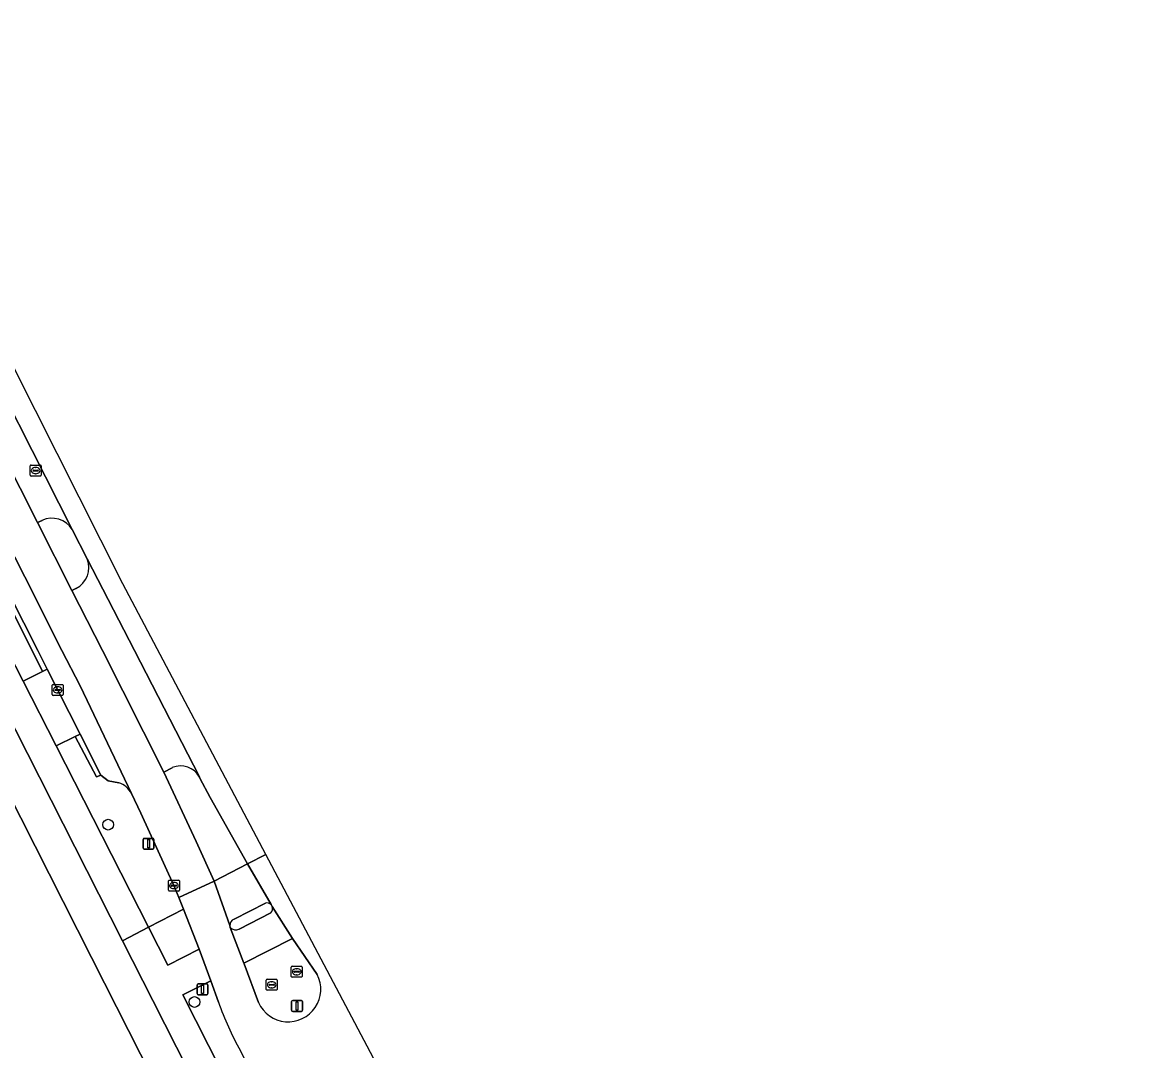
# Model space of a CAD drawing. Extents: x 162417 to 163722, y 384268 to 385417.
# Drawn here: x 163565.5 to 163666.9, y 384963.5 to 385057.4 of the extents above; entities that cross this region are included whole.
import ezdxf

# ---------------------------------------------------------------- set-up
doc = ezdxf.new("R2010")
doc.units = 0
for name, color, linetype in [('IMGEO_Berm_groen', 7, 'Continuous'), ('IMGEO_Boom', 7, 'Continuous'), ('IMGEO_Erf', 7, 'Continuous'), ('IMGEO_Fietspad_open', 7, 'Continuous'), ('IMGEO_Kolk', 7, 'Continuous'), ('IMGEO_Lichtmast', 7, 'Continuous'), ('IMGEO_Parkeervlak_open', 7, 'Continuous'), ('IMGEO_Rijbaan_lokaal_gesloten', 7, 'Continuous'), ('IMGEO_Rioolput', 7, 'Continuous'), ('IMGEO_Verkeersbordpaal', 7, 'Continuous'), ('IMGEO_Verkeerseiland_groen', 7, 'Continuous'), ('IMGEO_Verkeerseiland_open', 7, 'Continuous'), ('IMGEO_Voetpad_open', 7, 'Continuous')]:
    doc.layers.add(name, color=color, linetype=linetype)

msp = doc.modelspace()

# ---------------------------------------------------------------- linework, layer by layer
at = {"layer": 'IMGEO_Berm_groen'}
msp.add_lwpolyline([(163558.8, 385014.93), (163557, 385014), (163564.11, 385000), (163565.54, 384997.2), (163567.32, 384998.08), (163566.35, 385000)], close=True, dxfattribs=at)
at = {"layer": 'IMGEO_Boom'}
for centre in [(163573.3, 384984.1), (163581.18, 384967.91)]:
    msp.add_circle(centre, 0.489, dxfattribs=at)
at = {"layer": 'IMGEO_Erf'}
msp.add_lwpolyline([(163552.11, 384845.87), (163579.21, 384794.81), (163618.85, 384814.9), (163626.37, 384818.63), (163626.64, 384818.29), (163641.67, 384825.96), (163641.49, 384826.35), (163644.98, 384828.16), (163619.2, 384879.41), (163599.33, 384917.66), (163572.96, 384969.64), (163571.78, 384971.96), (163557.56, 385000)], dxfattribs=at)
at = {"layer": 'IMGEO_Fietspad_open'}
for points in [[(163584.45, 384974.72), (163585.69, 384971.45), (163590.14, 384973.7), (163588.26, 384976.64)], [(163588.14, 384976.04), (163585.25, 384974.56)], [(163597.18, 384934.93), (163591.88, 384945.37), (163587.17, 384954.63), (163580.11, 384968.57), (163582.67, 384969.84), (163581.6, 384972.73), (163578.74, 384971.27), (163576.97, 384974.74), (163574.62, 384973.48), (163577.37, 384968.06), (163596.89, 384929.58), (163623.65, 384877.07), (163632.79, 384858.93), (163649.14, 384826.84), (163653.17, 384818.95), (163659.86, 384805.92), (163666.53, 384792.91), (163666.94, 384792.12)]]:
    msp.add_lwpolyline(points, dxfattribs=at)
for centre, radius, start, end in [((163587.85, 384976.41), 0.472, 307.9136, 28.4348), ((163584.95, 384975.17), 0.677, 222.2846, 295.6234)]:
    msp.add_arc(centre, radius, start, end, dxfattribs=at)
at = {"layer": 'IMGEO_Kolk'}
for p, q in [((163568.19, 384995.97), (163568.19, 384996.83)), ((163568.27, 384996.9), (163569.12, 384996.9)), ((163568.45, 384996.39), (163568.45, 384996.41)), ((163568.49, 384996.44), (163568.89, 384996.44)), ((163568.89, 384996.36), (163568.49, 384996.36)), ((163568.68, 384996.68), (163568.71, 384996.68)), ((163568.94, 384996.41), (163568.94, 384996.39)), ((163569.19, 384996.83), (163569.19, 384995.97)), ((163569.12, 384995.9), (163568.27, 384995.9)), ((163568.7, 384996.12), (163568.68, 384996.12)), ((163578.8, 384978.11), (163578.8, 384978.96)), ((163578.88, 384979.04), (163579.73, 384979.04)), ((163579.06, 384978.53), (163579.06, 384978.54)), ((163579.1, 384978.58), (163579.5, 384978.58)), ((163579.5, 384978.49), (163579.1, 384978.49)), ((163579.29, 384978.82), (163579.31, 384978.82)), ((163579.31, 384978.26), (163579.29, 384978.26)), ((163579.54, 384978.54), (163579.54, 384978.53)), ((163579.8, 384978.96), (163579.8, 384978.11)), ((163579.73, 384978.04), (163578.88, 384978.04))]:
    msp.add_line(p, q, dxfattribs=at)
for points in [[(163568.19, 384995.97), (163568.19, 384996.83)], [(163568.27, 384996.9), (163569.12, 384996.9)], [(163569.19, 384996.83), (163569.19, 384995.97)], [(163569.12, 384995.9), (163568.27, 384995.9)], [(163578.8, 384978.11), (163578.8, 384978.96)], [(163578.88, 384979.04), (163579.73, 384979.04)], [(163579.8, 384978.96), (163579.8, 384978.11)], [(163579.73, 384978.04), (163578.88, 384978.04)]]:
    msp.add_lwpolyline(points, dxfattribs=at)
for centre, radius, start, end in [((163568.27, 384996.82), 0.0765, 91.552, 178.448), ((163568.27, 384996.82), 0.0765, 91.552, 178.448), ((163568.49, 384996.4), 0.0403, 85.8775, 175.7526), ((163568.49, 384996.39), 0.0366, 178.938, 274.7102), ((163568.9, 384996.4), 0.0386, 1.7309, 96.639), ((163568.89, 384996.4), 0.043, 264.8664, 352.4533), ((163569.12, 384996.82), 0.0765, 1.552, 88.448), ((163569.12, 384996.82), 0.0765, 1.552, 88.448), ((163568.27, 384995.98), 0.0765, 181.552, 268.448), ((163568.27, 384995.98), 0.0765, 181.552, 268.448), ((163569.12, 384995.98), 0.0765, 271.552, 358.448), ((163569.12, 384995.98), 0.0765, 271.552, 358.448), ((163578.88, 384978.96), 0.0765, 91.552, 178.448), ((163578.88, 384978.96), 0.0765, 91.552, 178.448), ((163578.88, 384978.11), 0.0765, 181.552, 268.448), ((163578.88, 384978.11), 0.0765, 181.552, 268.448), ((163579.1, 384978.54), 0.0403, 85.8775, 175.7526), ((163579.1, 384978.53), 0.0366, 178.938, 274.7102), ((163579.51, 384978.54), 0.0386, 1.7309, 96.639), ((163579.5, 384978.54), 0.043, 264.8664, 352.4533), ((163579.73, 384978.96), 0.0765, 1.552, 88.448), ((163579.73, 384978.96), 0.0765, 1.552, 88.448), ((163579.73, 384978.11), 0.0765, 271.552, 358.448), ((163579.73, 384978.11), 0.0765, 271.552, 358.448)]:
    msp.add_arc(centre, radius, start, end, dxfattribs=at)
for centre, major_axis, ratio, start_param, end_param in [((163568.68, 384996.4), (-0.387, 0.002), 0.722429, 4.712389, 7.853982), ((163568.7, 384996.4), (-0.39, 0.002), 0.717154, 1.570796, 4.712389), ((163579.29, 384978.54), (-0.387, 0.002), 0.722429, 4.712389, 7.853982), ((163579.31, 384978.54), (-0.39, 0.002), 0.717154, 1.570796, 4.712389)]:
    msp.add_ellipse(centre, major_axis=major_axis, ratio=ratio, start_param=start_param, end_param=end_param, dxfattribs=at)
at = {"layer": 'IMGEO_Lichtmast'}
for p, q in [((163576.49, 384981.95), (163576.49, 384982.75)), ((163576.49, 384982.75), (163576.49, 384981.95)), ((163576.59, 384982.85), (163577.38, 384982.85)), ((163577.38, 384982.85), (163576.59, 384982.85)), ((163577.48, 384982.75), (163577.48, 384981.95)), ((163577.48, 384981.95), (163577.48, 384982.75)), ((163577.38, 384981.85), (163576.59, 384981.85)), ((163576.59, 384981.85), (163577.38, 384981.85)), ((163590.05, 384967.15), (163590.05, 384967.95)), ((163590.05, 384967.95), (163590.05, 384967.15)), ((163590.15, 384968.05), (163590.94, 384968.05)), ((163590.94, 384968.05), (163590.15, 384968.05)), ((163591.04, 384967.95), (163591.04, 384967.15)), ((163591.04, 384967.15), (163591.04, 384967.95)), ((163590.94, 384967.05), (163590.15, 384967.05)), ((163590.15, 384967.05), (163590.94, 384967.05))]:
    msp.add_line(p, q, dxfattribs=at)
for points in [[(163576.91, 384982.73), (163577.06, 384982.73), (163577.06, 384981.98), (163576.91, 384981.98), (163576.91, 384982.73)], [(163590.47, 384967.92), (163590.62, 384967.92), (163590.62, 384967.17), (163590.47, 384967.17), (163590.47, 384967.92)]]:
    msp.add_lwpolyline(points, dxfattribs=at)
for centre, start, end in [((163576.59, 384982.75), 90, 180), ((163576.59, 384982.75), 90, 180), ((163577.38, 384982.75), 0, 90), ((163577.38, 384982.75), 360, 90), ((163576.59, 384981.95), 180, 270), ((163576.59, 384981.95), 180, 270), ((163577.38, 384981.95), 270, 0), ((163577.38, 384981.95), 270, 0), ((163590.15, 384967.95), 90, 180), ((163590.15, 384967.95), 90, 180), ((163590.94, 384967.95), 0, 90), ((163590.94, 384967.95), 360, 90), ((163590.15, 384967.15), 180, 270), ((163590.15, 384967.15), 180, 270), ((163590.94, 384967.15), 270, 0), ((163590.94, 384967.15), 270, 0)]:
    msp.add_arc(centre, 0.1, start, end, dxfattribs=at)
at = {"layer": 'IMGEO_Parkeervlak_open'}
for points in [[(163575.43, 384986.93), (163570.74, 384996.76), (163569.08, 385000), (163565.69, 385006.71), (163543.49, 385050.37)], [(163543.29, 385046.43), (163546.54, 385040.05), (163548.27, 385036.64), (163556.85, 385019.75), (163559.19, 385015.14), (163566.87, 385000), (163567.74, 384998.28), (163570.73, 384992.37), (163572.64, 384988.61), (163573.29, 384988.09), (163574.26, 384987.93)]]:
    msp.add_lwpolyline(points, dxfattribs=at)
msp.add_arc((163573.62, 384985.99), 2.04, 27.3726, 71.5863, dxfattribs=at)
at = {"layer": 'IMGEO_Rijbaan_lokaal_gesloten'}
for points in [[(163587.7, 384981.38), (163574.65, 385006.09), (163556.65, 385041.71), (163548.01, 385057.35), (163546.57, 385054.29)], [(163550.51, 385049.4), (163558.82, 385033.12), (163558.87, 385033.02), (163560.21, 385030.35), (163570.02, 385011.05), (163571.38, 385008.36), (163575.69, 385000), (163581.63, 384988.45), (163581.68, 384988.35), (163582.62, 384986.59), (163586.03, 384980.52), (163587.7, 384981.38)], [(163613.32, 384931.87), (163611.55, 384936.25), (163587.7, 384981.38), (163586.03, 384980.52), (163588.17, 384976.8), (163588.26, 384976.64), (163590.14, 384973.7), (163592.39, 384970.42)], [(163587.03, 384967.85), (163585.72, 384971.39), (163585.69, 384971.45), (163584.45, 384974.72), (163584.4, 384974.88), (163582.97, 384978.93), (163579.74, 384977.45), (163580.18, 384976.37), (163581.6, 384972.73), (163582.67, 384969.84), (163583.37, 384967.9)]]:
    msp.add_lwpolyline(points, dxfattribs=at)
msp.add_lwpolyline([(163572.77, 385000), (163569.99, 385005.49), (163566.85, 385011.68), (163558.83, 385027.49), (163555.71, 385033.64), (163549.15, 385046.54), (163545.35, 385054.03), (163543.49, 385050.37), (163565.69, 385006.71), (163569.08, 385000), (163570.74, 384996.76), (163575.43, 384986.93), (163576.28, 384985.15), (163579.3, 384978.53), (163579.74, 384977.45), (163582.97, 384978.93), (163581.34, 384982.56), (163578.37, 384988.88)], close=True, dxfattribs=at)
for centre, radius, start, end in [((163589.74, 384969.07), 2.97, 204.0954, 27.0676), ((163610.66, 384977.55), 28.95, 199.4701, 209.1259)]:
    msp.add_arc(centre, radius, start, end, dxfattribs=at)
at = {"layer": 'IMGEO_Rioolput'}
for p, q in [((163566.19, 385016), (163566.19, 385016.85)), ((163566.26, 385016.92), (163567.11, 385016.92)), ((163566.67, 385016.7), (163566.7, 385016.7)), ((163567.19, 385016.85), (163567.19, 385016)), ((163567.11, 385015.92), (163566.26, 385015.92)), ((163566.44, 385016.42), (163566.44, 385016.43)), ((163566.88, 385016.38), (163566.48, 385016.38)), ((163566.49, 385016.47), (163566.89, 385016.47)), ((163566.7, 385016.14), (163566.67, 385016.14)), ((163566.93, 385016.43), (163566.93, 385016.42)), ((163590.02, 384970.24), (163590.02, 384971.1)), ((163590.09, 384971.17), (163590.95, 384971.17)), ((163591.02, 384971.1), (163591.02, 384970.24)), ((163587.81, 384969.98), (163588.66, 384969.98)), ((163590.95, 384970.17), (163590.09, 384970.17)), ((163590.28, 384970.66), (163590.28, 384970.68)), ((163590.32, 384970.71), (163590.72, 384970.71)), ((163590.72, 384970.63), (163590.32, 384970.63)), ((163590.53, 384970.39), (163590.5, 384970.39)), ((163590.51, 384970.95), (163590.53, 384970.95)), ((163590.76, 384970.68), (163590.76, 384970.66)), ((163587.73, 384969.05), (163587.73, 384969.91)), ((163588.66, 384968.98), (163587.81, 384968.98)), ((163587.99, 384969.47), (163587.99, 384969.49)), ((163588.43, 384969.44), (163588.03, 384969.44)), ((163588.04, 384969.52), (163588.43, 384969.52)), ((163588.22, 384969.76), (163588.25, 384969.76)), ((163588.24, 384969.2), (163588.22, 384969.2)), ((163588.48, 384969.49), (163588.48, 384969.47)), ((163588.73, 384969.91), (163588.73, 384969.05))]:
    msp.add_line(p, q, dxfattribs=at)
for points in [[(163566.19, 385016), (163566.19, 385016.85)], [(163566.26, 385016.92), (163567.11, 385016.92)], [(163567.19, 385016.85), (163567.19, 385016)], [(163567.11, 385015.92), (163566.26, 385015.92)], [(163590.02, 384970.24), (163590.02, 384971.1)], [(163590.09, 384971.17), (163590.95, 384971.17)], [(163591.02, 384971.1), (163591.02, 384970.24)], [(163587.81, 384969.98), (163588.66, 384969.98)], [(163590.95, 384970.17), (163590.09, 384970.17)], [(163587.73, 384969.05), (163587.73, 384969.91)], [(163588.66, 384968.98), (163587.81, 384968.98)], [(163588.73, 384969.91), (163588.73, 384969.05)]]:
    msp.add_lwpolyline(points, dxfattribs=at)
for centre, radius, start, end in [((163566.26, 385016.85), 0.0765, 91.552, 178.448), ((163566.26, 385016.85), 0.0765, 91.552, 178.448), ((163567.11, 385016.85), 0.0765, 1.552, 88.448), ((163567.11, 385016.85), 0.0765, 1.552, 88.448), ((163566.26, 385016), 0.0765, 181.552, 268.448), ((163566.26, 385016), 0.0765, 181.552, 268.448), ((163566.49, 385016.43), 0.0403, 85.8775, 175.7526), ((163566.48, 385016.42), 0.0366, 178.938, 274.7102), ((163566.89, 385016.42), 0.043, 264.8664, 352.4533), ((163566.89, 385016.43), 0.0386, 1.7309, 96.639), ((163567.11, 385016), 0.0765, 271.552, 358.448), ((163567.11, 385016), 0.0765, 271.552, 358.448), ((163590.1, 384971.09), 0.0765, 91.552, 178.448), ((163590.1, 384971.09), 0.0765, 91.552, 178.448), ((163590.94, 384971.09), 0.0765, 1.552, 88.448), ((163590.94, 384971.09), 0.0765, 1.552, 88.448), ((163587.81, 384969.91), 0.0765, 91.552, 178.448), ((163587.81, 384969.91), 0.0765, 91.552, 178.448), ((163588.66, 384969.91), 0.0765, 1.552, 88.448), ((163588.66, 384969.91), 0.0765, 1.552, 88.448), ((163590.1, 384970.25), 0.0765, 181.552, 268.448), ((163590.1, 384970.25), 0.0765, 181.552, 268.448), ((163590.32, 384970.67), 0.0403, 85.8775, 175.7526), ((163590.31, 384970.66), 0.0366, 178.938, 274.7102), ((163590.72, 384970.67), 0.0386, 1.7309, 96.639), ((163590.72, 384970.67), 0.043, 264.8664, 352.4533), ((163590.94, 384970.25), 0.0765, 271.552, 358.448), ((163590.94, 384970.25), 0.0765, 271.552, 358.448), ((163587.81, 384969.06), 0.0765, 181.552, 268.448), ((163587.81, 384969.06), 0.0765, 181.552, 268.448), ((163588.03, 384969.48), 0.0403, 85.8775, 175.7526), ((163588.03, 384969.47), 0.0366, 178.938, 274.7102), ((163588.44, 384969.49), 0.0386, 1.7309, 96.639), ((163588.43, 384969.48), 0.043, 264.8664, 352.4533), ((163588.66, 384969.06), 0.0765, 271.552, 358.448), ((163588.66, 384969.06), 0.0765, 271.552, 358.448)]:
    msp.add_arc(centre, radius, start, end, dxfattribs=at)
for centre, major_axis, ratio, start_param, end_param in [((163566.67, 385016.42), (-0.387, 0.002), 0.722429, 4.712389, 7.853982), ((163566.7, 385016.42), (-0.39, 0.002), 0.717154, 1.570796, 4.712389), ((163590.51, 384970.67), (-0.387, 0.002), 0.722429, 4.712389, 7.853982), ((163590.53, 384970.67), (-0.39, 0.002), 0.717154, 1.570796, 4.712389), ((163588.22, 384969.48), (-0.387, 0.002), 0.722429, 4.712389, 7.853982), ((163588.24, 384969.48), (-0.39, 0.002), 0.717154, 1.570796, 4.712389)]:
    msp.add_ellipse(centre, major_axis=major_axis, ratio=ratio, start_param=start_param, end_param=end_param, dxfattribs=at)
at = {"layer": 'IMGEO_Verkeersbordpaal'}
for p, q in [((163581.42, 384968.67), (163581.42, 384969.47)), ((163581.42, 384969.47), (163581.42, 384968.67)), ((163581.52, 384969.57), (163582.3, 384969.57)), ((163582.3, 384969.57), (163581.52, 384969.57)), ((163582.4, 384969.47), (163582.4, 384968.67)), ((163582.4, 384968.67), (163582.4, 384969.47)), ((163582.3, 384968.57), (163581.52, 384968.57)), ((163581.52, 384968.57), (163582.3, 384968.57))]:
    msp.add_line(p, q, dxfattribs=at)
msp.add_lwpolyline([(163581.83, 384969.44), (163581.99, 384969.44), (163581.99, 384968.69), (163581.83, 384968.69), (163581.83, 384969.44)], dxfattribs=at)
for centre, start, end in [((163581.52, 384969.47), 90, 180), ((163581.52, 384969.47), 90, 180), ((163582.3, 384969.47), 0, 90), ((163582.3, 384969.47), 360, 90), ((163581.52, 384968.67), 180, 270), ((163581.52, 384968.67), 180, 270), ((163582.3, 384968.67), 270, 0), ((163582.3, 384968.67), 270, 0)]:
    msp.add_arc(centre, 0.1, start, end, dxfattribs=at)
at = {"layer": 'IMGEO_Verkeerseiland_groen'}
for points in [[(163567.26, 385011.87), (163566.85, 385011.68), (163569.99, 385005.49), (163570.36, 385005.67)], [(163571.38, 385008.36), (163570.02, 385011.05)], [(163574.26, 384987.93), (163573.29, 384988.09), (163572.64, 384988.61), (163572.23, 384988.45), (163570.3, 384992.16), (163568.54, 384991.29), (163576.97, 384974.74), (163580.18, 384976.37), (163579.74, 384977.45), (163579.3, 384978.53), (163576.28, 384985.15)], [(163579.15, 384989.3), (163578.37, 384988.88), (163581.34, 384982.56), (163582.97, 384978.93), (163586.03, 384980.52), (163582.62, 384986.59)], [(163582.62, 384986.59), (163581.68, 384988.35), (163581.63, 384988.45)], [(163576.28, 384985.15), (163575.43, 384986.93)], [(163583.37, 384967.9), (163582.67, 384969.84), (163580.11, 384968.57), (163587.17, 384954.63), (163588.18, 384955.17), (163588.79, 384956.78), (163587.76, 384958.8), (163585.38, 384963.46)]]:
    msp.add_lwpolyline(points, dxfattribs=at)
for centre, radius, start, end in [((163568.17, 385009.88), 2.19, 32.2319, 114.6704), ((163569.44, 385007.56), 2.1, 295.9915, 22.3316), ((163579.92, 384987.5), 1.96, 28.8873, 112.986), ((163573.62, 384985.99), 2.04, 27.3726, 71.5863), ((163610.66, 384977.55), 28.95, 199.4701, 209.1259)]:
    msp.add_arc(centre, radius, start, end, dxfattribs=at)
at = {"layer": 'IMGEO_Verkeerseiland_open'}
for points in [[(163587.65, 384976.94), (163584.79, 384975.48)], [(163585.25, 384974.56), (163588.14, 384976.04)], [(163588.26, 384976.64), (163588.17, 384976.8)], [(163584.4, 384974.88), (163584.45, 384974.72)], [(163592.39, 384970.42), (163590.14, 384973.7), (163585.69, 384971.45), (163585.72, 384971.39), (163587.03, 384967.85)]]:
    msp.add_lwpolyline(points, dxfattribs=at)
for centre, radius, start, end in [((163587.78, 384976.36), 0.594, 48.7989, 102.0318), ((163587.85, 384976.41), 0.472, 307.9136, 28.4348), ((163585.08, 384974.86), 0.683, 114.94, 178.7796), ((163584.95, 384975.17), 0.677, 222.2846, 295.6234), ((163589.74, 384969.07), 2.97, 204.0954, 27.0676)]:
    msp.add_arc(centre, radius, start, end, dxfattribs=at)
at = {"layer": 'IMGEO_Voetpad_open'}
for points in [[(163531.1, 385052.11), (163533.12, 385048.06), (163534.44, 385045.5), (163557.56, 385000), (163571.78, 384971.96), (163572.96, 384969.64), (163599.33, 384917.66), (163619.2, 384879.41), (163644.98, 384828.16), (163646.21, 384825.59), (163647.11, 384826.07), (163654.2, 384812.21), (163657, 384806.82), (163660.57, 384799.79), (163661.6, 384797.61), (163662.21, 384797.87), (163664.2, 384793.9), (163665.06, 384792.19), (163665.98, 384790.37)], [(163533.89, 385050.71), (163534.19, 385050.27), (163540.14, 385041.23), (163547.46, 385026.97), (163574.62, 384973.48), (163576.97, 384974.74), (163568.54, 384991.29)], [(163653.17, 384818.95), (163649.14, 384826.84), (163632.79, 384858.93), (163623.65, 384877.07), (163596.89, 384929.58), (163577.37, 384968.06), (163574.62, 384973.48), (163547.46, 385026.97), (163540.14, 385041.23), (163534.19, 385050.27), (163533.89, 385050.71)], [(163568.54, 384991.29), (163565.54, 384997.2), (163564.11, 385000), (163557, 385014), (163554.63, 385018.65), (163546.08, 385035.46), (163544.33, 385038.91), (163543.44, 385040.74)], [(163570.02, 385011.05), (163560.21, 385030.35)], [(163559.2, 385027.68), (163558.83, 385027.49), (163566.85, 385011.68), (163567.26, 385011.87)], [(163581.63, 384988.45), (163575.69, 385000), (163571.38, 385008.36)], [(163570.36, 385005.67), (163569.99, 385005.49), (163572.77, 385000), (163578.37, 384988.88), (163579.15, 384989.3)], [(163588.17, 384976.8), (163586.03, 384980.52), (163582.97, 384978.93), (163584.4, 384974.88)], [(163584.79, 384975.48), (163587.65, 384976.94)]]:
    msp.add_lwpolyline(points, dxfattribs=at)
for points in [[(163558.8, 385014.93), (163566.35, 385000), (163567.32, 384998.08), (163567.74, 384998.28), (163566.87, 385000), (163559.19, 385015.14)], [(163570.3, 384992.16), (163570.73, 384992.37), (163567.74, 384998.28), (163567.32, 384998.08), (163565.54, 384997.2), (163568.54, 384991.29)], [(163572.64, 384988.61), (163570.73, 384992.37), (163570.3, 384992.16), (163572.23, 384988.45)], [(163580.18, 384976.37), (163576.97, 384974.74), (163578.74, 384971.27), (163581.6, 384972.73)]]:
    msp.add_lwpolyline(points, close=True, dxfattribs=at)
for centre, radius, start, end in [((163568.17, 385009.88), 2.19, 32.2319, 114.6704), ((163569.44, 385007.56), 2.1, 295.9915, 22.3316), ((163579.92, 384987.5), 1.96, 28.8873, 112.986), ((163587.78, 384976.36), 0.594, 48.7989, 102.0318), ((163585.08, 384974.86), 0.683, 114.94, 178.7796)]:
    msp.add_arc(centre, radius, start, end, dxfattribs=at)

doc.saveas('drawing.dxf')
